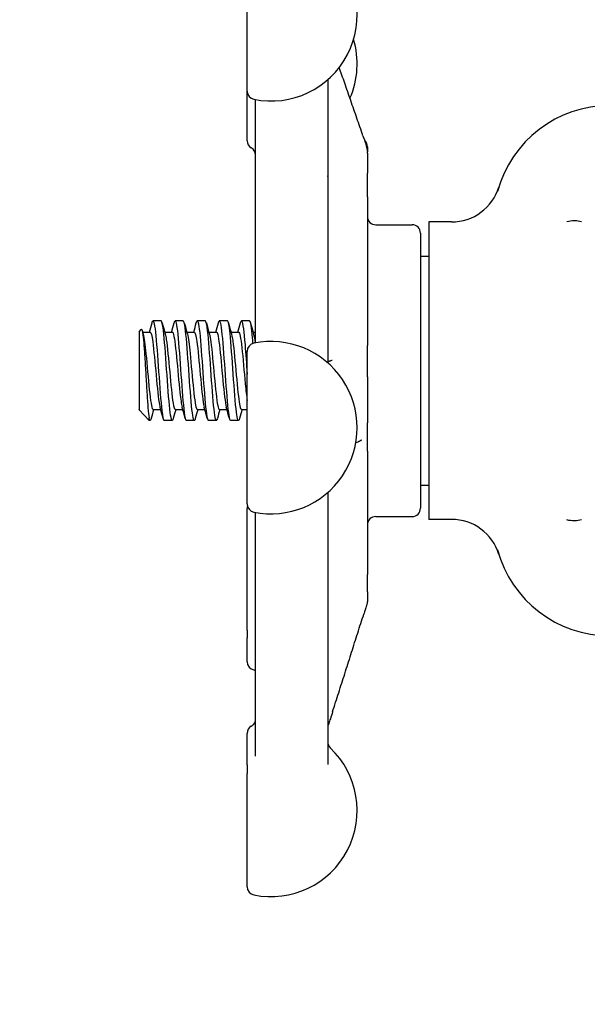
# Model space of a CAD drawing. Header units: inches. Extents: x 5 to 1128, y -85 to 748.
# Tile 347 of 656: x 436.11 to 438.26, y 661.31 to 665.03. Entities that reach past the tile are written whole.
import ezdxf

# ---------------------------------------------------------------- set-up
doc = ezdxf.new("R2010")
doc.units = ezdxf.units.IN
doc.header["$LTSCALE"] = 32
doc.header["$MEASUREMENT"] = 0
doc.layers.add('Dimension (ANSI)', color=7, linetype='Continuous', lineweight=25)
doc.layers.add('Visible (ANSI)', color=7, linetype='Continuous', lineweight=30)
doc.styles.add('Note Text (ANSI)', font='tahoma.ttf')
doc.dimstyles.new('SB Fraction-16 (ANSI)', dxfattribs={"dimscale": 32, "dimtxt": 0.125, "dimasz": 0.098425, "dimexe": 0.125, "dimexo": 0.0625, "dimgap": 0.031496, "dimtad": 0, "dimtih": 1, "dimtoh": 1, "dimdec": 4, "dimrnd": 1e-08, "dimzin": 0, "dimdsep": 46, "dimlunit": 5, "dimtxsty": 'Note Text (ANSI)', "dimcen": 0.09, "dimdle": 0.393701, "dimclrd": 256, "dimclre": 256, "dimclrt": 256, "dimadec": 0, "dimazin": 3, "dimtfac": 0.96, "dimtofl": 0, "dimtmove": 0, "dimatfit": 3, "dimfxl": 1, "dimfrac": 2, "dimtolj": 1, "dimtzin": 12, "dimlwd": -1, "dimlwe": -1, "dimarcsym": 0})

# ---------------------------------------------------------------- blocks, each defined once
blk = doc.blocks.new('*D19')
at = {"layer": 'Defpoints', "color": 0, "transparency": 16777216}
for p in [(455.7806, 700.4398), (292.0011, 552.4398), (455.7806, 552.4398)]:
    blk.add_point(p, dxfattribs=at)
at = {"layer": 'Dimension (ANSI)', "transparency": 16777216}
for p, q in [((453.7806, 700.4398), (288.0011, 700.4398)), ((292.0011, 697.2902), (292.0011, 636.039)), ((292.0011, 555.5894), (292.0011, 629.8406)), ((453.7806, 552.4398), (288.0011, 552.4398))]:
    blk.add_line(p, q, dxfattribs=at)
for points in [[(291.4762, 697.2902), (292.526, 697.2902), (292.0011, 700.4398)], [(291.4762, 555.5894), (292.526, 555.5894), (292.0011, 552.4398)]]:
    blk.add_solid(points, dxfattribs=at)
at = {"layer": 'Dimension (ANSI)', "transparency": 16777216, "insert": (287.899, 635.0311), "char_height": 4, "attachment_point": 1, "style": 'Note Text (ANSI)'}
blk.add_mtext('\\A1;148', dxfattribs=at)

msp = doc.modelspace()

# ---------------------------------------------------------------- linework, layer by layer
at = {"layer": 'Visible (ANSI)'}
for p, q in [((436.97292, 664.75798), (436.97292, 665.18448)), ((437.27667, 664.80097), (437.27667, 663.73395)), ((436.97292, 664.57115), (436.97292, 664.75798)), ((437.00417, 663.81613), (437.00417, 664.72615)), ((437.42667, 664.54779), (437.42667, 664.53065)), ((437.42667, 664.52902), (437.42667, 664.53065)), ((437.42667, 664.52415), (437.42667, 664.52894)), ((437.42667, 664.52415), (437.42667, 664.44914)), ((437.42667, 664.35916), (437.42667, 664.44914)), ((437.42667, 664.35916), (437.42667, 663.79854)), ((437.45792, 664.25404), (437.59542, 664.25404)), ((437.65792, 664.26486), (437.65792, 663.14322)), ((437.74368, 664.26486), (437.65792, 664.26486)), ((437.62667, 664.22279), (437.62667, 663.18529)), ((437.62667, 664.13579), (437.65792, 664.13579)), ((436.64875, 663.89154), (436.61786, 663.89154)), ((436.73208, 663.89154), (436.70119, 663.89154)), ((436.81542, 663.89154), (436.78453, 663.89154)), ((436.89875, 663.89154), (436.86786, 663.89154)), ((436.98208, 663.89154), (436.95119, 663.89154)), ((437.00292, 663.90789), (437.00417, 663.90914)), ((437.00292, 663.90789), (437.00292, 663.80855)), ((436.56542, 663.851), (436.57361, 663.85986)), ((436.56542, 663.851), (436.56542, 663.55712)), ((436.57842, 663.84987), (436.60709, 663.84987)), ((436.66175, 663.84987), (436.69042, 663.84987)), ((436.74509, 663.84987), (436.77375, 663.84987)), ((436.82842, 663.84987), (436.85709, 663.84987)), ((436.91175, 663.84987), (436.94042, 663.84987)), ((436.99509, 663.84987), (437.00292, 663.84987)), ((437.42667, 663.68078), (437.42667, 663.79854)), ((436.97292, 663.20132), (436.97292, 663.77695)), ((437.42667, 663.68078), (437.42667, 663.50679)), ((436.56582, 663.55665), (436.60288, 663.51654)), ((436.61786, 663.55821), (436.64653, 663.55821)), ((436.70119, 663.55821), (436.72986, 663.55821)), ((436.78453, 663.55821), (436.81319, 663.55821)), ((436.86786, 663.55821), (436.89653, 663.55821)), ((436.95119, 663.55821), (436.97292, 663.55821)), ((436.60288, 663.51654), (436.60288, 663.52588)), ((436.60708, 663.51654), (436.60288, 663.51654)), ((436.69042, 663.51654), (436.65953, 663.51654)), ((436.77375, 663.51654), (436.74286, 663.51654)), ((436.85708, 663.51654), (436.82619, 663.51654)), ((436.94042, 663.51654), (436.90953, 663.51654)), ((437.42667, 663.40079), (437.42667, 663.50679)), ((437.42667, 663.40079), (437.42667, 662.93584)), ((437.27667, 663.24432), (437.27667, 662.21882)), ((437.62667, 663.27229), (437.65792, 663.27229)), ((436.97292, 662.7251), (436.97292, 663.18466)), ((437.00417, 662.25052), (437.00417, 663.16949)), ((437.45792, 663.15404), (437.59542, 663.15404)), ((437.74368, 663.14322), (437.65792, 663.14322)), ((437.42667, 662.86956), (437.42667, 662.93584)), ((437.42667, 662.86956), (437.42667, 662.83704)), ((437.42667, 662.83685), (437.42667, 662.83704)), ((436.97292, 662.7251), (436.97292, 662.6971)), ((436.97292, 662.60628), (436.97292, 662.6971)), ((436.97292, 662.21837), (436.97292, 662.33636)), ((436.97292, 662.21837), (436.97292, 662.18448)), ((436.97292, 661.75798), (436.97292, 662.18448))]:
    msp.add_line(p, q, dxfattribs=at)
for centre, radius, start, end in [((437.06292, 665.04579), 0.325, 258.46304, 46.55016), ((437.06292, 664.86171), 0.325, 336.38074, 16.45096), ((437.00417, 664.75798), 0.03125, 180, 258.46304), ((438.34042, 664.26654), 0.4375, 90, 164.98183), ((437.00417, 664.57115), 0.03125, 180, 240), ((436.97292, 664.51702), 0.03125, 0, 60), ((437.39542, 664.54779), 0.03125, 0, 48.71171), ((437.74368, 664.45236), 0.1875, 270, 342.70338), ((437.45792, 664.28529), 0.03125, 180, 270), ((437.59542, 664.22279), 0.03125, 0, 90), ((437.00417, 663.77695), 0.03125, 101.53696, 180), ((437.06292, 663.48913), 0.325, 258.46304, 101.53696), ((437.00417, 663.20132), 0.03125, 180, 258.46304), ((437.00417, 663.18466), 0.03125, 164.54014, 180), ((437.59542, 663.18529), 0.03125, 270, 0), ((437.45792, 663.12279), 0.03125, 90, 180), ((437.74368, 662.95572), 0.1875, 17.29662, 90), ((438.34042, 663.14154), 0.4375, 195.01817, 270), ((437.00417, 662.60628), 0.03125, 180, 258.46304), ((437.06292, 662.89409), 0.325, 258.46304, 259.58543), ((437.00417, 662.33636), 0.03125, 120, 180), ((436.97292, 662.39049), 0.03125, 300, 329.41376), ((437.06292, 662.04579), 0.325, 258.46304, 46.55016), ((437.30792, 662.30442), 0.03125, 180, 226.55016), ((437.00417, 661.75798), 0.03125, 180, 258.46304)]:
    msp.add_arc(centre, radius, start, end, dxfattribs=at)
for points, knots in [([(437.40978, 664.58987), (437.40214, 664.61195), (437.39449, 664.63403), (437.37919, 664.67818), (437.37153, 664.70026), (437.35622, 664.7444), (437.34856, 664.76647), (437.33407, 664.8082), (437.32724, 664.82785), (437.32041, 664.8475)], [0.47801542, 0.47801542, 0.47801542, 0.47801542, 0.67299233, 0.67299233, 0.86796925, 0.86796925, 1.06294616, 1.06294616, 1.23654671, 1.23654671, 1.23654671, 1.23654671]), ([(437.40978, 664.58987), (437.41151, 664.58487), (437.41326, 664.57978), (437.41686, 664.5688), (437.41874, 664.56279), (437.42135, 664.55391), (437.42219, 664.55094), (437.42335, 664.54655), (437.42374, 664.54501), (437.42461, 664.54133), (437.42503, 664.53936), (437.42547, 664.53689), (437.42557, 664.5363), (437.42571, 664.53542), (437.42574, 664.53517), (437.42581, 664.53477), (437.42583, 664.53463), (437.42587, 664.53433), (437.4259, 664.53418), (437.42593, 664.53394), (437.42594, 664.53386), (437.42597, 664.5337), (437.42598, 664.53362), (437.426, 664.53348), (437.42601, 664.53342), (437.42604, 664.53325), (437.42605, 664.53316), (437.4261, 664.53282), (437.42611, 664.53278), (437.42611, 664.53275), (437.42612, 664.53275), (437.42612, 664.53275)], [0, 0, 0, 0, 0.04421352, 0.04421352, 0.09143567, 0.09143567, 0.1148414, 0.1148414, 0.12798974, 0.12798974, 0.14842503, 0.14842503, 0.15488355, 0.15488355, 0.15731825, 0.15731825, 0.15853645, 0.15853645, 0.15976362, 0.15976362, 0.16037577, 0.16037577, 0.16099044, 0.16099044, 0.16160454, 0.16160454, 0.16284514, 0.16284514, 0.16786615, 0.16786615, 0.16893992, 0.16893992, 0.16893992, 0.16893992]), ([(437.42598, 664.53361), (437.426, 664.53354), (437.42602, 664.53347), (437.42608, 664.53327), (437.42612, 664.53312), (437.42621, 664.5328), (437.42625, 664.53262), (437.42633, 664.53228), (437.42636, 664.53214), (437.42642, 664.53184), (437.42645, 664.53168), (437.42651, 664.53136), (437.42653, 664.53121), (437.42657, 664.53089), (437.42659, 664.53073), (437.42661, 664.53049), (437.42662, 664.53041), (437.42663, 664.53026), (437.42663, 664.53019), (437.42665, 664.53), (437.42665, 664.52991), (437.42666, 664.52968), (437.42666, 664.52959), (437.42667, 664.52938), (437.42667, 664.52929), (437.42667, 664.52913), (437.42667, 664.52904), (437.42667, 664.52896)], [0.2261265, 0.2261265, 0.2261265, 0.2261265, 0.227574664, 0.227574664, 0.230038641, 0.230038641, 0.23225074, 0.23225074, 0.233479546, 0.233479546, 0.234712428, 0.234712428, 0.235932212, 0.235932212, 0.23714975, 0.23714975, 0.237762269, 0.237762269, 0.238377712, 0.238377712, 0.239624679, 0.239624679, 0.242081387, 0.242081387, 0.246210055, 0.246210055, 0.250348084, 0.250348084, 0.250348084, 0.250348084]), ([(437.2783, 664.43505), (437.2783, 664.43505), (437.2783, 664.43505), (437.27829, 664.43507), (437.27828, 664.4351), (437.27821, 664.43525), (437.27816, 664.43538), (437.27803, 664.43566), (437.27797, 664.4358), (437.2778, 664.43615), (437.27769, 664.43639), (437.27729, 664.43719), (437.27698, 664.4378), (437.27667, 664.43841)], [0.092876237, 0.092876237, 0.092876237, 0.092876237, 0.093349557, 0.093349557, 0.09552105, 0.09552105, 0.097869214, 0.097869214, 0.099519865, 0.099519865, 0.10185373, 0.10185373, 0.107308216, 0.107308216, 0.107308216, 0.107308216]), ([(438.1782, 664.26654), (438.17847, 664.26662), (438.17874, 664.2667), (438.1879, 664.2693), (438.1978, 664.27045), (438.21731, 664.26991), (438.22588, 664.26856), (438.23384, 664.26664), (438.23404, 664.26659), (438.23424, 664.26654)], [-0.00218083, -0.00218083, -0.00218083, -0.00218083, 0, 0, 0.07189637, 0.07189637, 0.13644606, 0.13644606, 0.13811703, 0.13811703, 0.13811703, 0.13811703]), ([(436.61432, 663.88489), (436.61452, 663.88564), (436.61472, 663.88632), (436.61492, 663.88695), (436.61893, 663.89943), (436.62294, 663.88508), (436.62695, 663.84917), (436.63096, 663.81333), (436.63496, 663.75679), (436.63897, 663.7002), (436.64298, 663.64351), (436.64699, 663.58799), (436.651, 663.55399), (436.65384, 663.52989), (436.65669, 663.51697), (436.65953, 663.51676)], [6.0162011, 6.0162011, 6.0162011, 6.0162011, 6.061332, 6.061332, 6.061332, 6.968806, 6.968806, 6.968806, 7.8744508, 7.8744508, 7.8744508, 8.7817425, 8.7817425, 8.7817425, 9.424778, 9.424778, 9.424778, 9.424778]), ([(436.69396, 663.52341), (436.69279, 663.51895), (436.69162, 663.51657), (436.69045, 663.51654), (436.6864, 663.51642), (436.68235, 663.5442), (436.6783, 663.58952), (436.67427, 663.63464), (436.67024, 663.69614), (436.66621, 663.75129), (436.66219, 663.80622), (436.65818, 663.85366), (436.65416, 663.87617), (436.65236, 663.88627), (436.65055, 663.89126), (436.64875, 663.89122)], [-15.9749474, -15.9749474, -15.9749474, -15.9749474, -15.710016, -15.710016, -15.710016, -14.7941843, -14.7941843, -14.7941843, -13.8824397, -13.8824397, -13.8824397, -12.9741281, -12.9741281, -12.9741281, -12.5663706, -12.5663706, -12.5663706, -12.5663706]), ([(436.69765, 663.88485), (436.69814, 663.8867), (436.69863, 663.88818), (436.69912, 663.88925), (436.70313, 663.89808), (436.70714, 663.87982), (436.71115, 663.84117), (436.71516, 663.80252), (436.71917, 663.74431), (436.72317, 663.68785), (436.72718, 663.6314), (436.73119, 663.57791), (436.7352, 663.54697), (436.73775, 663.52725), (436.74031, 663.51696), (436.74286, 663.51682)], [12.2993864, 12.2993864, 12.2993864, 12.2993864, 12.4100129, 12.4100129, 12.4100129, 13.3168593, 13.3168593, 13.3168593, 14.2236185, 14.2236185, 14.2236185, 15.130291, 15.130291, 15.130291, 15.7079633, 15.7079633, 15.7079633, 15.7079633]), ([(436.77729, 663.52326), (436.77667, 663.5209), (436.77605, 663.51914), (436.77542, 663.51803), (436.77138, 663.51083), (436.76733, 663.53136), (436.76328, 663.57196), (436.75925, 663.61248), (436.75521, 663.67208), (436.75117, 663.72866), (436.74714, 663.78513), (436.74311, 663.83735), (436.73908, 663.86603), (436.73675, 663.88264), (436.73442, 663.89115), (436.73208, 663.89123)], [-22.2581327, -22.2581327, -22.2581327, -22.2581327, -22.1173036, -22.1173036, -22.1173036, -21.2019377, -21.2019377, -21.2019377, -20.2886606, -20.2886606, -20.2886606, -19.3773067, -19.3773067, -19.3773067, -18.8495559, -18.8495559, -18.8495559, -18.8495559]), ([(436.78099, 663.88479), (436.78175, 663.8877), (436.78252, 663.88971), (436.78329, 663.89072), (436.7873, 663.89601), (436.7913, 663.87407), (436.79531, 663.83294), (436.79931, 663.79181), (436.80332, 663.73237), (436.80733, 663.67636), (436.81133, 663.62035), (436.81534, 663.56897), (436.81934, 663.541), (436.82163, 663.52506), (436.82391, 663.51692), (436.82619, 663.51685)], [18.5825718, 18.5825718, 18.5825718, 18.5825718, 18.7561262, 18.7561262, 18.7561262, 19.6623744, 19.6623744, 19.6623744, 20.5685395, 20.5685395, 20.5685395, 21.474622, 21.474622, 21.474622, 21.9911486, 21.9911486, 21.9911486, 21.9911486]), ([(436.86063, 663.52319), (436.86044, 663.52249), (436.86025, 663.52184), (436.86006, 663.52125), (436.85605, 663.5086), (436.85203, 663.52284), (436.84801, 663.55872), (436.844, 663.59457), (436.83999, 663.65125), (436.83597, 663.70798), (436.83196, 663.76466), (436.82795, 663.82015), (436.82394, 663.85413), (436.8211, 663.8782), (436.81826, 663.89111), (436.81542, 663.89132)], [-28.541318, -28.541318, -28.541318, -28.541318, -28.4988988, -28.4988988, -28.4988988, -27.5903346, -27.5903346, -27.5903346, -26.6825411, -26.6825411, -26.6825411, -25.7754795, -25.7754795, -25.7754795, -25.1327412, -25.1327412, -25.1327412, -25.1327412]), ([(436.86432, 663.88473), (436.86535, 663.88863), (436.86638, 663.89093), (436.8674, 663.89143), (436.87141, 663.89339), (436.87541, 663.8681), (436.87941, 663.82479), (436.88342, 663.78149), (436.88742, 663.72111), (436.89143, 663.66571), (436.89543, 663.61031), (436.89943, 663.56107), (436.90344, 663.53598), (436.90547, 663.52325), (436.9075, 663.51687), (436.90953, 663.51686)], [24.8657571, 24.8657571, 24.8657571, 24.8657571, 25.0981395, 25.0981395, 25.0981395, 26.0038186, 26.0038186, 26.0038186, 26.9094187, 26.9094187, 26.9094187, 27.8149406, 27.8149406, 27.8149406, 28.2743339, 28.2743339, 28.2743339, 28.2743339]), ([(436.94396, 663.5232), (436.94018, 663.50927), (436.93639, 663.51841), (436.93261, 663.54812), (436.92857, 663.57984), (436.92453, 663.63432), (436.92049, 663.69131), (436.91645, 663.74824), (436.91241, 663.80642), (436.90838, 663.84429), (436.90517, 663.8744), (436.90196, 663.89114), (436.89875, 663.8914)], [-34.8245034, -34.8245034, -34.8245034, -34.8245034, -33.9686925, -33.9686925, -33.9686925, -33.0546668, -33.0546668, -33.0546668, -32.141653, -32.141653, -32.141653, -31.4159265, -31.4159265, -31.4159265, -31.4159265]), ([(436.94765, 663.88458), (436.94926, 663.89064), (436.95086, 663.89285), (436.95246, 663.89068), (436.95658, 663.88512), (436.9607, 663.85081), (436.96482, 663.80095), (436.96752, 663.7683), (436.97022, 663.72949), (436.97292, 663.69145)], [31.1489424, 31.1489424, 31.1489424, 31.1489424, 31.5116481, 31.5116481, 31.5116481, 32.4435606, 32.4435606, 32.4435606, 33.0538425, 33.0538425, 33.0538425, 33.0538425]), ([(436.99522, 663.80686), (436.99463, 663.81384), (436.99404, 663.82052), (436.99345, 663.82681), (436.98966, 663.86729), (436.98587, 663.89134), (436.98208, 663.89152)], [-38.68929977, -38.68929977, -38.68929977, -38.68929977, -38.55601033, -38.55601033, -38.55601033, -37.69911184, -37.69911184, -37.69911184, -37.69911184]), ([(436.57361, 663.85986), (436.57397, 663.86026), (436.57434, 663.86036), (436.57607, 663.85947), (436.5774, 663.85467), (436.58009, 663.83738), (436.58142, 663.82486), (436.58411, 663.79348), (436.58545, 663.77477), (436.58814, 663.73342), (436.58947, 663.71111), (436.59216, 663.66571), (436.5935, 663.64306), (436.59619, 663.60044), (436.59752, 663.58097), (436.60022, 663.54789), (436.60155, 663.53475), (436.60288, 663.52588)], [-1.2427303, -1.2427303, -1.2427303, -1.2427303, -1.200467, -1.200467, -1.0416694, -1.0416694, -0.8786368, -0.8786368, -0.7113708, -0.7113708, -0.5398726, -0.5398726, -0.3641439, -0.3641439, -0.1841858, -0.1841858, 0, 0, 0, 0]), ([(436.58068, 663.84151), (436.58414, 663.82868), (436.58759, 663.80177), (436.59105, 663.76755), (436.59533, 663.72525), (436.5996, 663.67294), (436.60387, 663.63207), (436.60814, 663.59122), (436.61242, 663.56293), (436.61669, 663.55878), (436.61708, 663.5584), (436.61747, 663.55822), (436.61786, 663.55824)], [6.621339, 6.621339, 6.621339, 6.621339, 7.4033745, 7.4033745, 7.4033745, 8.3701398, 8.3701398, 8.3701398, 9.3362117, 9.3362117, 9.3362117, 9.424778, 9.424778, 9.424778, 9.424778]), ([(436.60709, 663.84969), (436.61029, 663.84946), (436.61349, 663.8366), (436.61669, 663.81327), (436.62096, 663.78215), (436.62523, 663.73326), (436.62951, 663.68663), (436.63378, 663.64), (436.63805, 663.59692), (436.64232, 663.57503), (436.64297, 663.5717), (436.64362, 663.56887), (436.64427, 663.56655)], [6.2831853, 6.2831853, 6.2831853, 6.2831853, 7.0074496, 7.0074496, 7.0074496, 7.9736666, 7.9736666, 7.9736666, 8.9397805, 8.9397805, 8.9397805, 9.0866243, 9.0866243, 9.0866243, 9.0866243]), ([(436.66401, 663.84139), (436.66532, 663.83672), (436.66662, 663.83009), (436.66792, 663.82161), (436.67219, 663.79384), (436.67646, 663.74689), (436.68073, 663.69997), (436.685, 663.65306), (436.68927, 663.60747), (436.69354, 663.58185), (436.69609, 663.56653), (436.69864, 663.5586), (436.70119, 663.55851)], [12.9045243, 12.9045243, 12.9045243, 12.9045243, 13.1994868, 13.1994868, 13.1994868, 14.1650562, 14.1650562, 14.1650562, 15.1305271, 15.1305271, 15.1305271, 15.7079633, 15.7079633, 15.7079633, 15.7079633]), ([(436.69042, 663.8497), (436.69147, 663.84978), (436.69251, 663.8485), (436.69356, 663.8458), (436.69783, 663.83479), (436.7021, 663.80034), (436.70637, 663.75655), (436.71064, 663.71276), (436.7149, 663.66085), (436.71917, 663.62204), (436.72198, 663.59649), (436.72479, 663.57709), (436.7276, 663.5667)], [12.5663706, 12.5663706, 12.5663706, 12.5663706, 12.8032209, 12.8032209, 12.8032209, 13.7688308, 13.7688308, 13.7688308, 14.734342, 14.734342, 14.734342, 15.3698096, 15.3698096, 15.3698096, 15.3698096]), ([(436.74735, 663.8415), (436.75074, 663.82888), (436.75414, 663.80271), (436.75754, 663.76929), (436.76181, 663.72735), (436.76607, 663.67514), (436.77034, 663.634), (436.77459, 663.59295), (436.77885, 663.56405), (436.78311, 663.55904), (436.78358, 663.55849), (436.78405, 663.55823), (436.78453, 663.55826)], [19.1877096, 19.1877096, 19.1877096, 19.1877096, 19.9564324, 19.9564324, 19.9564324, 20.9213285, 20.9213285, 20.9213285, 21.8840483, 21.8840483, 21.8840483, 21.9911486, 21.9911486, 21.9911486, 21.9911486]), ([(436.77375, 663.84968), (436.7769, 663.84945), (436.78004, 663.8371), (436.78318, 663.81455), (436.78745, 663.78394), (436.79171, 663.7354), (436.79598, 663.68875), (436.80024, 663.64211), (436.80451, 663.59865), (436.80878, 663.57612), (436.80949, 663.57232), (436.81021, 663.56914), (436.81093, 663.56658)], [18.8495559, 18.8495559, 18.8495559, 18.8495559, 19.5604441, 19.5604441, 19.5604441, 20.5253788, 20.5253788, 20.5253788, 21.4902198, 21.4902198, 21.4902198, 21.6529949, 21.6529949, 21.6529949, 21.6529949]), ([(436.83068, 663.8413), (436.83242, 663.83501), (436.83417, 663.82527), (436.83591, 663.81243), (436.84026, 663.7805), (436.8446, 663.73034), (436.84894, 663.6831), (436.85328, 663.63588), (436.85762, 663.59296), (436.86196, 663.57241), (436.86393, 663.5631), (436.86589, 663.55851), (436.86786, 663.55855)], [25.4708949, 25.4708949, 25.4708949, 25.4708949, 25.8655971, 25.8655971, 25.8655971, 26.8476199, 26.8476199, 26.8476199, 27.8292662, 27.8292662, 27.8292662, 28.2743339, 28.2743339, 28.2743339, 28.2743339]), ([(436.85709, 663.84958), (436.85864, 663.84967), (436.86019, 663.84685), (436.86174, 663.84097), (436.86609, 663.82455), (436.87043, 663.78475), (436.87477, 663.73834), (436.87911, 663.69196), (436.88345, 663.64034), (436.88779, 663.60524), (436.88995, 663.58778), (436.89211, 663.57466), (436.89427, 663.56679)], [25.1327412, 25.1327412, 25.1327412, 25.1327412, 25.4839322, 25.4839322, 25.4839322, 26.4661023, 26.4661023, 26.4661023, 27.4478945, 27.4478945, 27.4478945, 27.9361802, 27.9361802, 27.9361802, 27.9361802]), ([(436.91401, 663.84162), (436.91834, 663.82584), (436.92266, 663.78679), (436.92698, 663.74079), (436.93131, 663.69472), (436.93564, 663.64301), (436.93997, 663.60737), (436.94371, 663.57657), (436.94745, 663.55854), (436.95119, 663.55828)], [31.7540802, 31.7540802, 31.7540802, 31.7540802, 32.7319702, 32.7319702, 32.7319702, 33.7114291, 33.7114291, 33.7114291, 34.5575192, 34.5575192, 34.5575192, 34.5575192]), ([(436.94042, 663.84986), (436.94455, 663.84973), (436.94869, 663.82719), (436.95282, 663.79059), (436.95716, 663.75227), (436.96149, 663.69966), (436.96582, 663.65483), (436.96818, 663.63033), (436.97055, 663.60855), (436.97292, 663.59193)], [31.4159265, 31.4159265, 31.4159265, 31.4159265, 32.351308, 32.351308, 32.351308, 33.3309049, 33.3309049, 33.3309049, 33.8663136, 33.8663136, 33.8663136, 33.8663136]), ([(437.00295, 663.80855), (437.00345, 663.81007), (437.00386, 663.81181), (437.00413, 663.8145), (437.00417, 663.81531), (437.00417, 663.81613)], [0.236754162, 0.236754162, 0.236754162, 0.236754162, 0.249550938, 0.249550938, 0.254927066, 0.254927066, 0.254927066, 0.254927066]), ([(437.28317, 663.74027), (437.28333, 663.74034), (437.28362, 663.74046), (437.28448, 663.7408), (437.28498, 663.741), (437.28644, 663.74155), (437.28744, 663.74189), (437.28971, 663.74258), (437.29098, 663.74292), (437.29285, 663.74338), (437.29351, 663.74354), (437.29374, 663.7436), (437.29376, 663.7436), (437.29376, 663.7436)], [0, 0, 0, 0, 0.007377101, 0.007377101, 0.01406314, 0.01406314, 0.025814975, 0.025814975, 0.04239606, 0.04239606, 0.056138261, 0.056138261, 0.059141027, 0.059141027, 0.059141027, 0.059141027]), ([(436.61063, 663.52346), (436.60908, 663.51763), (436.60753, 663.51538), (436.60599, 663.51718), (436.60495, 663.51839), (436.60392, 663.52131), (436.60288, 663.52588)], [-9.69176213, -9.69176213, -9.69176213, -9.69176213, -9.34211053, -9.34211053, -9.34211053, -9.10788499, -9.10788499, -9.10788499, -9.10788499]), ([(437.40423, 663.44228), (437.40423, 663.44228), (437.40403, 663.44215), (437.4034, 663.44173), (437.40294, 663.44143), (437.40156, 663.44054), (437.40052, 663.4399), (437.39847, 663.43873), (437.39751, 663.43821), (437.3956, 663.43727), (437.39464, 663.43683), (437.39338, 663.4363), (437.39298, 663.43614), (437.39236, 663.43589), (437.39216, 663.43581), (437.39203, 663.43575)], [0.117693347, 0.117693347, 0.117693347, 0.117693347, 0.126564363, 0.126564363, 0.136369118, 0.136369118, 0.151820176, 0.151820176, 0.163546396, 0.163546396, 0.174401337, 0.174401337, 0.180069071, 0.180069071, 0.186154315, 0.186154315, 0.186154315, 0.186154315]), ([(438.23424, 663.14154), (438.23404, 663.14149), (438.23384, 663.14144), (438.22588, 663.13952), (438.21731, 663.13817), (438.1978, 663.13763), (438.1879, 663.13878), (438.17874, 663.14138), (438.17847, 663.14146), (438.1782, 663.14154)], [-0.00203951, -0.00203951, -0.00203951, -0.00203951, 0, 0, 0.07878666, 0.07878666, 0.16654035, 0.16654035, 0.16920218, 0.16920218, 0.16920218, 0.16920218]), ([(437.27667, 662.87082), (437.27672, 662.87093), (437.27675, 662.87101), (437.27681, 662.87116), (437.27682, 662.87119), (437.27682, 662.87119)], [0.0912806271, 0.0912806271, 0.0912806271, 0.0912806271, 0.0933756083, 0.0933756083, 0.0971308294, 0.0971308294, 0.0971308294, 0.0971308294]), ([(437.42667, 662.83681), (437.42667, 662.83652), (437.42666, 662.83622), (437.42666, 662.83582), (437.42665, 662.83569), (437.42665, 662.83555), (437.42665, 662.83554), (437.42665, 662.8355), (437.42665, 662.83549), (437.42664, 662.83547), (437.42664, 662.83545), (437.42664, 662.83543), (437.42664, 662.83541), (437.42664, 662.83538), (437.42664, 662.83537), (437.42664, 662.83529), (437.42663, 662.83523), (437.42663, 662.83509), (437.42662, 662.83502), (437.42661, 662.8347), (437.42659, 662.83445), (437.42655, 662.83399), (437.42653, 662.8338), (437.42649, 662.83339), (437.42646, 662.83316), (437.42642, 662.83282), (437.42641, 662.83271), (437.42637, 662.8324), (437.42634, 662.8322), (437.42626, 662.83167), (437.42621, 662.83136), (437.42595, 662.82979), (437.42578, 662.82898), (437.4253, 662.82692), (437.42495, 662.82565), (437.42416, 662.8229), (437.4238, 662.82166), (437.42287, 662.81854), (437.42227, 662.81657), (437.42081, 662.8118), (437.41992, 662.80892), (437.4174, 662.80083), (437.41571, 662.79544), (437.4127, 662.7859), (437.41135, 662.78168), (437.41002, 662.7775)], [0, 0, 0, 0, 0.00362842, 0.00362842, 0.00532519, 0.00532519, 0.00554032, 0.00554032, 0.00564719, 0.00564719, 0.00575426, 0.00575426, 0.00586107, 0.00586107, 0.00596752, 0.00596752, 0.00651065, 0.00651065, 0.00722842, 0.00722842, 0.00979214, 0.00979214, 0.01150055, 0.01150055, 0.01323284, 0.01323284, 0.01408567, 0.01408567, 0.01568092, 0.01568092, 0.01876516, 0.01876516, 0.03322078, 0.03322078, 0.05370694, 0.05370694, 0.06706984, 0.06706984, 0.0851491, 0.0851491, 0.10914392, 0.10914392, 0.1514834, 0.1514834, 0.1854543, 0.1854543, 0.1854543, 0.1854543]), ([(437.29513, 662.41759), (437.3028, 662.44158), (437.31047, 662.46557), (437.32581, 662.51355), (437.33348, 662.53754), (437.3488, 662.58553), (437.35646, 662.60952), (437.37178, 662.65751), (437.37943, 662.68151), (437.39474, 662.7295), (437.40238, 662.7535), (437.41002, 662.7775)], [0.6477885, 0.6477885, 0.6477885, 0.6477885, 0.84276542, 0.84276542, 1.03774233, 1.03774233, 1.23271925, 1.23271925, 1.42769616, 1.42769616, 1.62267307, 1.62267307, 1.62267307, 1.62267307]), ([(437.29513, 662.41759), (437.29228, 662.40869), (437.2894, 662.39973), (437.28461, 662.38522), (437.28257, 662.37915), (437.2799, 662.37155), (437.27907, 662.36924), (437.27747, 662.365), (437.27711, 662.36389), (437.27694, 662.3628), (437.27692, 662.36267), (437.27688, 662.36237), (437.27687, 662.36224), (437.27684, 662.362), (437.27683, 662.3619), (437.27682, 662.36174), (437.27682, 662.36168), (437.27681, 662.36156), (437.2768, 662.3615), (437.27679, 662.36132), (437.27678, 662.36121), (437.27676, 662.36089), (437.27675, 662.36072), (437.27672, 662.35992), (437.27671, 662.35949), (437.27666, 662.35739), (437.27667, 662.35579), (437.27667, 662.35416)], [0, 0, 0, 0, 0.07240015, 0.07240015, 0.12884673, 0.12884673, 0.15776448, 0.15776448, 0.18742127, 0.18742127, 0.19102978, 0.19102978, 0.19284515, 0.19284515, 0.1937591, 0.1937591, 0.19421308, 0.19421308, 0.19466735, 0.19466735, 0.19558844, 0.19558844, 0.19742089, 0.19742089, 0.20472787, 0.20472787, 0.23309585, 0.23309585, 0.23309585, 0.23309585]), ([(436.99982, 662.37458), (437.00073, 662.37612), (437.00152, 662.37742), (437.00283, 662.37964), (437.00335, 662.38056), (437.00391, 662.38162), (437.00406, 662.38192), (437.00417, 662.38216)], [0.51351333, 0.51351333, 0.51351333, 0.51351333, 0.55704859, 0.55704859, 0.60058386, 0.60058386, 0.62260676, 0.62260676, 0.62260676, 0.62260676])]:
    msp.add_open_spline(points, degree=3, knots=knots, dxfattribs=at)
for points in [[(436.60486, 663.84987), (436.60804, 663.86154), (436.61119, 663.87322), (436.61432, 663.8849)], [(436.65229, 663.8849), (436.65616, 663.87046), (436.66006, 663.85603), (436.66401, 663.84162)], [(436.68819, 663.84987), (436.69137, 663.86154), (436.69452, 663.87322), (436.69765, 663.8849)], [(436.73563, 663.8849), (436.7395, 663.87046), (436.74339, 663.85603), (436.74735, 663.84162)], [(436.77153, 663.84987), (436.77471, 663.86154), (436.77786, 663.87322), (436.78099, 663.8849)], [(436.81896, 663.8849), (436.82283, 663.87046), (436.82673, 663.85603), (436.83068, 663.84162)], [(436.85486, 663.84987), (436.85804, 663.86154), (436.86119, 663.87322), (436.86432, 663.8849)], [(436.90229, 663.8849), (436.90616, 663.87046), (436.91006, 663.85603), (436.91401, 663.84162)], [(436.93819, 663.84987), (436.94137, 663.86154), (436.94452, 663.87322), (436.94765, 663.8849)], [(436.98563, 663.8849), (436.9895, 663.87046), (436.99339, 663.85603), (436.99735, 663.84162)], [(436.57684, 663.85569), (436.57811, 663.851), (436.57939, 663.84631), (436.58068, 663.84162)], [(436.99735, 663.84132), (436.9992, 663.83449), (437.00106, 663.82376), (437.00292, 663.80984)], [(437.27667, 663.73763), (437.27884, 663.73851), (437.28101, 663.73939), (437.28317, 663.74027)], [(436.56582, 663.55665), (436.56569, 663.55679), (436.56555, 663.55695), (436.56542, 663.55712)], [(436.62009, 663.55821), (436.61691, 663.54654), (436.61376, 663.53487), (436.61063, 663.52318)], [(436.65599, 663.52318), (436.65212, 663.53762), (436.64822, 663.55205), (436.64427, 663.56647)], [(436.70342, 663.55821), (436.70024, 663.54654), (436.69709, 663.53487), (436.69396, 663.52318)], [(436.73932, 663.52318), (436.73545, 663.53762), (436.73155, 663.55205), (436.7276, 663.56647)], [(436.78675, 663.55821), (436.78357, 663.54654), (436.78042, 663.53487), (436.77729, 663.52318)], [(436.82265, 663.52318), (436.81878, 663.53762), (436.81488, 663.55205), (436.81093, 663.56647)], [(436.87009, 663.55821), (436.86691, 663.54654), (436.86376, 663.53487), (436.86063, 663.52318)], [(436.90599, 663.52318), (436.90212, 663.53762), (436.89822, 663.55205), (436.89427, 663.56647)], [(436.95342, 663.55821), (436.95024, 663.54654), (436.94709, 663.53487), (436.94396, 663.52318)], [(437.38286, 663.43202), (437.38592, 663.43327), (437.38897, 663.43451), (437.39203, 663.43575)]]:
    msp.add_open_spline(points, degree=3, dxfattribs=at)

# ---------------------------------------------------------------- dimensions: what is measured, and where the dimension line sits
at = {"layer": 'Dimension (ANSI)'}
dim = msp.add_linear_dim(base=(292.00111, 552.43978), p1=(455.78063, 700.43978), p2=(455.78063, 552.43978), angle=90, dimstyle='SB Fraction-16 (ANSI)', override={"dimgap": 0.031496, "dimdec": 4, "dimtol": 0, "dimlim": 0, "dimtp": 0, "dimtm": 0, "dimtdec": 2, "dimatfit": 1}, dxfattribs=at)
dim.commit()
dim.dimension.update_dxf_attribs({"geometry": '*D19', "text_midpoint": (292.00111, 632.93978), "dimtype": 160})

doc.saveas('drawing.dxf')
